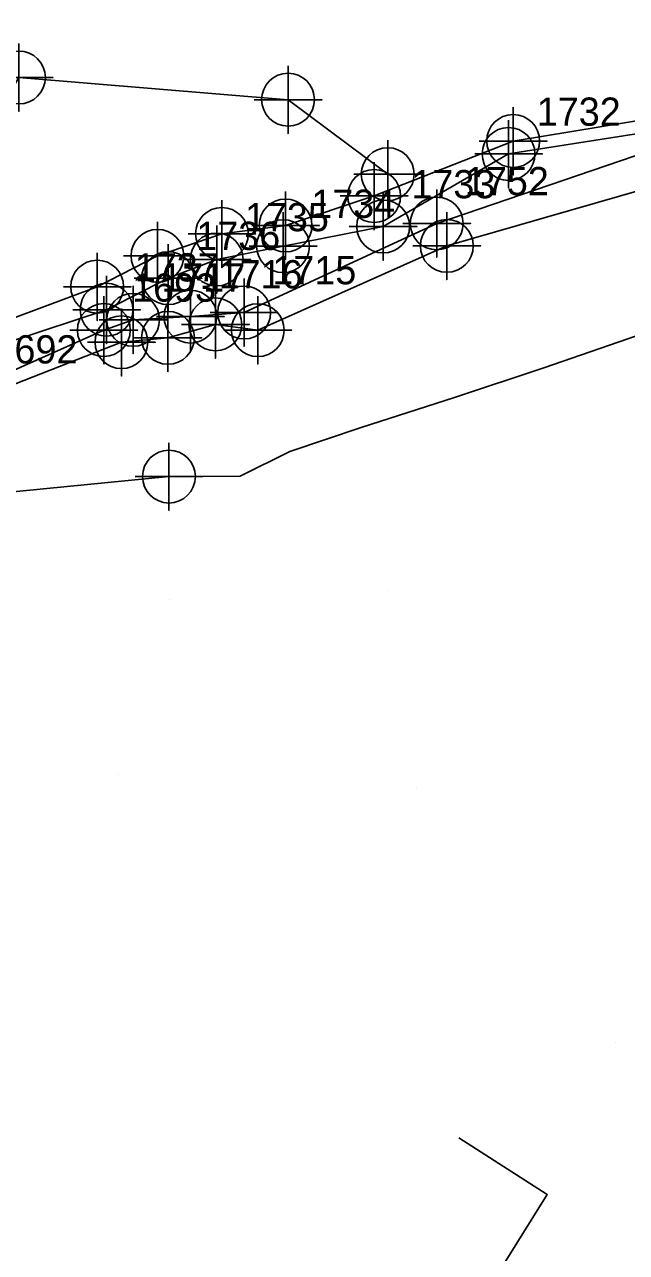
# Model space of a CAD drawing. Extents: x 1497074 to 1501343, y 481943 to 486114.
# Drawn here: x 1498555.5 to 1498608.9, y 484626.5 to 484735.3 of the extents above; entities that cross this region are included whole.
import ezdxf

# ---------------------------------------------------------------- set-up
doc = ezdxf.new("R2010")
doc.units = 0
for name, color, linetype in [('Exist DTM Breakline', 7, 'Continuous'), ('Exist DTM Breakline Cogo Point CELL', 7, 'Continuous'), ('Exist Hydro Stream or Body of Water', 7, 'Continuous'), ('Exist Hydro Stream or Body of Water Cogo Number', 7, 'Continuous'), ('Exist Hydro Stream or Body of Water Cogo Point CELL', 7, 'Continuous'), ('PH Exist DTM Breakline', 7, 'Continuous'), ('PH Exist DTM Point', 7, 'Continuous')]:
    doc.layers.add(name, color=color, linetype=linetype)

msp = doc.modelspace()

# ---------------------------------------------------------------- linework, layer by layer
at = {"layer": 'Exist DTM Breakline'}
for points in [[(1498592.95, 484715.67), (1498614.71, 484721.92), (1498622.89, 484718.07), (1498635.42, 484719.32), (1498649.7, 484722.64), (1498668.32, 484734.04), (1498675.18, 484734.94)], [(1498587.71, 484722.02), (1498578.88, 484728.62), (1498555.04, 484730.58), (1498550.67, 484723.13), (1498533.53, 484715.1)], [(1498561.97, 484712.06), (1498567.31, 484714.79), (1498573.02, 484716.73), (1498578.66, 484717.48), (1498586.51, 484720.09), (1498598.83, 484724.96), (1498614.61, 484727.53), (1498621.47, 484729.41), (1498637.39, 484728.61), (1498642.2, 484728.41)], [(1498568.24, 484707.53), (1498572.44, 484708.72), (1498576.2, 484708.21), (1498592.95, 484715.67)], [(1498561.97, 484712.06), (1498544.55, 484705.54), (1498539.3, 484704.55), (1498535.77, 484708.54), (1498529.81, 484706.24), (1498524.73, 484701.48)], [(1498568.24, 484707.53), (1498564.12, 484707.14), (1498552.29, 484702.5), (1498540.43, 484698.01), (1498533.89, 484693.24), (1498532.54, 484688.4), (1498528.62, 484685.97)], [(1498533.24, 484683.78), (1498534.82, 484688.54), (1498546.08, 484693.05), (1498568.33, 484695.24)]]:
    msp.add_lwpolyline(points, dxfattribs=at)
at = {"layer": 'Exist DTM Breakline Cogo Point CELL'}
for points in [[(1498555.04, 484733.58), (1498555.04, 484727.58), (1498555.04, 484730.58), (1498558.04, 484730.58), (1498552.04, 484730.58)], [(1498578.88, 484731.62), (1498578.88, 484725.62), (1498578.88, 484728.62), (1498581.88, 484728.62), (1498575.88, 484728.62)], [(1498598.83, 484727.96), (1498598.83, 484721.96), (1498598.83, 484724.96), (1498601.83, 484724.96), (1498595.83, 484724.96)], [(1498587.71, 484725.02), (1498587.71, 484719.02), (1498587.71, 484722.02), (1498590.71, 484722.02), (1498584.71, 484722.02)], [(1498586.51, 484723.09), (1498586.51, 484717.09), (1498586.51, 484720.09), (1498589.51, 484720.09), (1498583.51, 484720.09)], [(1498578.66, 484720.48), (1498578.66, 484714.48), (1498578.66, 484717.48), (1498581.66, 484717.48), (1498575.66, 484717.48)], [(1498573.02, 484719.73), (1498573.02, 484713.73), (1498573.02, 484716.73), (1498576.02, 484716.73), (1498570.02, 484716.73)], [(1498567.31, 484717.79), (1498567.31, 484711.79), (1498567.31, 484714.79), (1498570.31, 484714.79), (1498564.31, 484714.79)], [(1498592.95, 484718.67), (1498592.95, 484712.67), (1498592.95, 484715.67), (1498595.95, 484715.67), (1498589.95, 484715.67)], [(1498561.97, 484715.06), (1498561.97, 484709.06), (1498561.97, 484712.06), (1498564.97, 484712.06), (1498558.97, 484712.06)], [(1498572.44, 484711.72), (1498572.44, 484705.72), (1498572.44, 484708.72), (1498575.44, 484708.72), (1498569.44, 484708.72)], [(1498576.2, 484711.21), (1498576.2, 484705.21), (1498576.2, 484708.21), (1498579.2, 484708.21), (1498573.2, 484708.21)], [(1498564.12, 484710.14), (1498564.12, 484704.14), (1498564.12, 484707.14), (1498567.12, 484707.14), (1498561.12, 484707.14)], [(1498568.24, 484710.53), (1498568.24, 484704.53), (1498568.24, 484707.53), (1498571.24, 484707.53), (1498565.24, 484707.53)], [(1498568.33, 484698.24), (1498568.33, 484692.24), (1498568.33, 484695.24), (1498571.33, 484695.24), (1498565.33, 484695.24)]]:
    msp.add_lwpolyline(points, dxfattribs=at)
for centre in [(1498555.04, 484730.58), (1498578.88, 484728.62), (1498598.83, 484724.96), (1498587.71, 484722.02), (1498586.51, 484720.09), (1498573.02, 484716.73), (1498578.66, 484717.48), (1498592.95, 484715.67), (1498567.31, 484714.79), (1498561.97, 484712.06), (1498572.44, 484708.72), (1498576.2, 484708.21), (1498564.12, 484707.14), (1498568.24, 484707.53), (1498568.33, 484695.24)]:
    msp.add_circle(centre, 2.34, dxfattribs=at)
at = {"layer": 'Exist Hydro Stream or Body of Water'}
for points in [[(1498672.43, 484739.05), (1498667.77, 484736.45), (1498650.16, 484727.27), (1498637.17, 484721.75), (1498636.13, 484723.81), (1498633.12, 484724.13), (1498632.05, 484722.16), (1498621.54, 484723.84), (1498613.36, 484724.93), (1498592.05, 484717.66)], [(1498641.87, 484726.36), (1498638.93, 484727.56), (1498621.37, 484728.95), (1498616.9, 484725.74), (1498614.44, 484726.33), (1498598.42, 484723.81), (1498587.31, 484717.39), (1498578.44, 484715.65), (1498572.56, 484714.47), (1498568.25, 484712.81), (1498562.8, 484710.02)], [(1498592.05, 484717.66), (1498574.99, 484709.77), (1498570.23, 484709.41), (1498565.15, 484709.12)], [(1498525.08, 484700.35), (1498530.98, 484705.9), (1498535.22, 484706.72), (1498539.81, 484703.76), (1498545.58, 484704.35), (1498562.8, 484710.02)], [(1498526.21, 484686.75), (1498530.63, 484689.26), (1498532.58, 484694.02), (1498540.33, 484700.55), (1498550.28, 484702.76), (1498562.56, 484708.22), (1498565.15, 484709.12)]]:
    msp.add_lwpolyline(points, dxfattribs=at)
at = {"layer": 'Exist Hydro Stream or Body of Water Cogo Point CELL'}
for points in [[(1498595.42, 484723.81), (1498601.42, 484723.81), (1498598.42, 484723.81), (1498598.42, 484720.81), (1498598.42, 484726.81)], [(1498584.31, 484717.39), (1498590.31, 484717.39), (1498587.31, 484717.39), (1498587.31, 484714.39), (1498587.31, 484720.39)], [(1498589.05, 484717.66), (1498595.05, 484717.66), (1498592.05, 484717.66), (1498592.05, 484714.66), (1498592.05, 484720.66)], [(1498575.44, 484715.65), (1498581.44, 484715.65), (1498578.44, 484715.65), (1498578.44, 484712.65), (1498578.44, 484718.65)], [(1498569.56, 484714.47), (1498575.56, 484714.47), (1498572.56, 484714.47), (1498572.56, 484711.47), (1498572.56, 484717.47)], [(1498565.25, 484712.81), (1498571.25, 484712.81), (1498568.25, 484712.81), (1498568.25, 484709.81), (1498568.25, 484715.81)], [(1498559.8, 484710.02), (1498565.8, 484710.02), (1498562.8, 484710.02), (1498562.8, 484707.02), (1498562.8, 484713.02)], [(1498567.23, 484709.41), (1498573.23, 484709.41), (1498570.23, 484709.41), (1498570.23, 484706.41), (1498570.23, 484712.41)], [(1498571.99, 484709.77), (1498577.99, 484709.77), (1498574.99, 484709.77), (1498574.99, 484706.77), (1498574.99, 484712.77)], [(1498559.56, 484708.22), (1498565.56, 484708.22), (1498562.56, 484708.22), (1498562.56, 484705.22), (1498562.56, 484711.22)], [(1498562.15, 484709.12), (1498568.15, 484709.12), (1498565.15, 484709.12), (1498565.15, 484706.12), (1498565.15, 484712.12)]]:
    msp.add_lwpolyline(points, dxfattribs=at)
for centre in [(1498598.42, 484723.81), (1498592.05, 484717.66), (1498587.31, 484717.39), (1498578.44, 484715.65), (1498572.56, 484714.47), (1498568.25, 484712.81), (1498562.8, 484710.02), (1498565.15, 484709.12), (1498570.23, 484709.41), (1498574.99, 484709.77), (1498562.56, 484708.22)]:
    msp.add_circle(centre, 2.34, dxfattribs=at)
at = {"layer": 'PH Exist DTM Breakline'}
for points in [[(1498568.33, 484695.24), (1498574.65, 484695.27), (1498579.04, 484697.47), (1498585.37, 484699.59), (1498593.64, 484702.24), (1498601.55, 484704.87), (1498608.99, 484707.43), (1498616.19, 484709.99), (1498623.12, 484712.27), (1498631.79, 484714.21), (1498639.53, 484716.45), (1498663.06, 484720.07)], [(1498566.07, 484577.37), (1498567.08, 484580.29), (1498568.7, 484583.4), (1498574.48, 484592.02), (1498582.14, 484602.93), (1498593.77, 484618.72), (1498601.85, 484631.65), (1498594, 484636.69)]]:
    msp.add_lwpolyline(points, dxfattribs=at)
at = {"layer": 'PH Exist DTM Point'}
for p, q in [((1498587.81, 484685.16), (1498587.81, 484685.16)), ((1498568.4, 484684.34), (1498568.4, 484684.34)), ((1498563.88, 484668.88), (1498563.88, 484668.88)), ((1498590.23, 484667.7), (1498590.23, 484667.7)), ((1498607.87, 484645.11), (1498607.87, 484645.11))]:
    msp.add_line(p, q, dxfattribs=at)

# ---------------------------------------------------------------- texts
at = {"layer": 'Exist Hydro Stream or Body of Water Cogo Number'}
for s, p in [('1732', (1498600.92, 484726.31)), ('1733', (1498589.81, 484719.89)), ('1752', (1498594.55, 484720.16)), ('1734', (1498580.94, 484718.15)), ('1735', (1498575.06, 484716.97)), ('1736', (1498570.75, 484715.31)), ('1737', (1498565.3, 484712.52)), ('1716', (1498572.73, 484711.91)), ('1715', (1498577.49, 484712.27)), ('1717', (1498567.65, 484711.62)), ('1693', (1498565.06, 484710.73)), ('1692', (1498552.78, 484705.26))]:
    msp.add_text(s, height=2.5, dxfattribs=at).set_placement(p)

doc.saveas('drawing.dxf')
